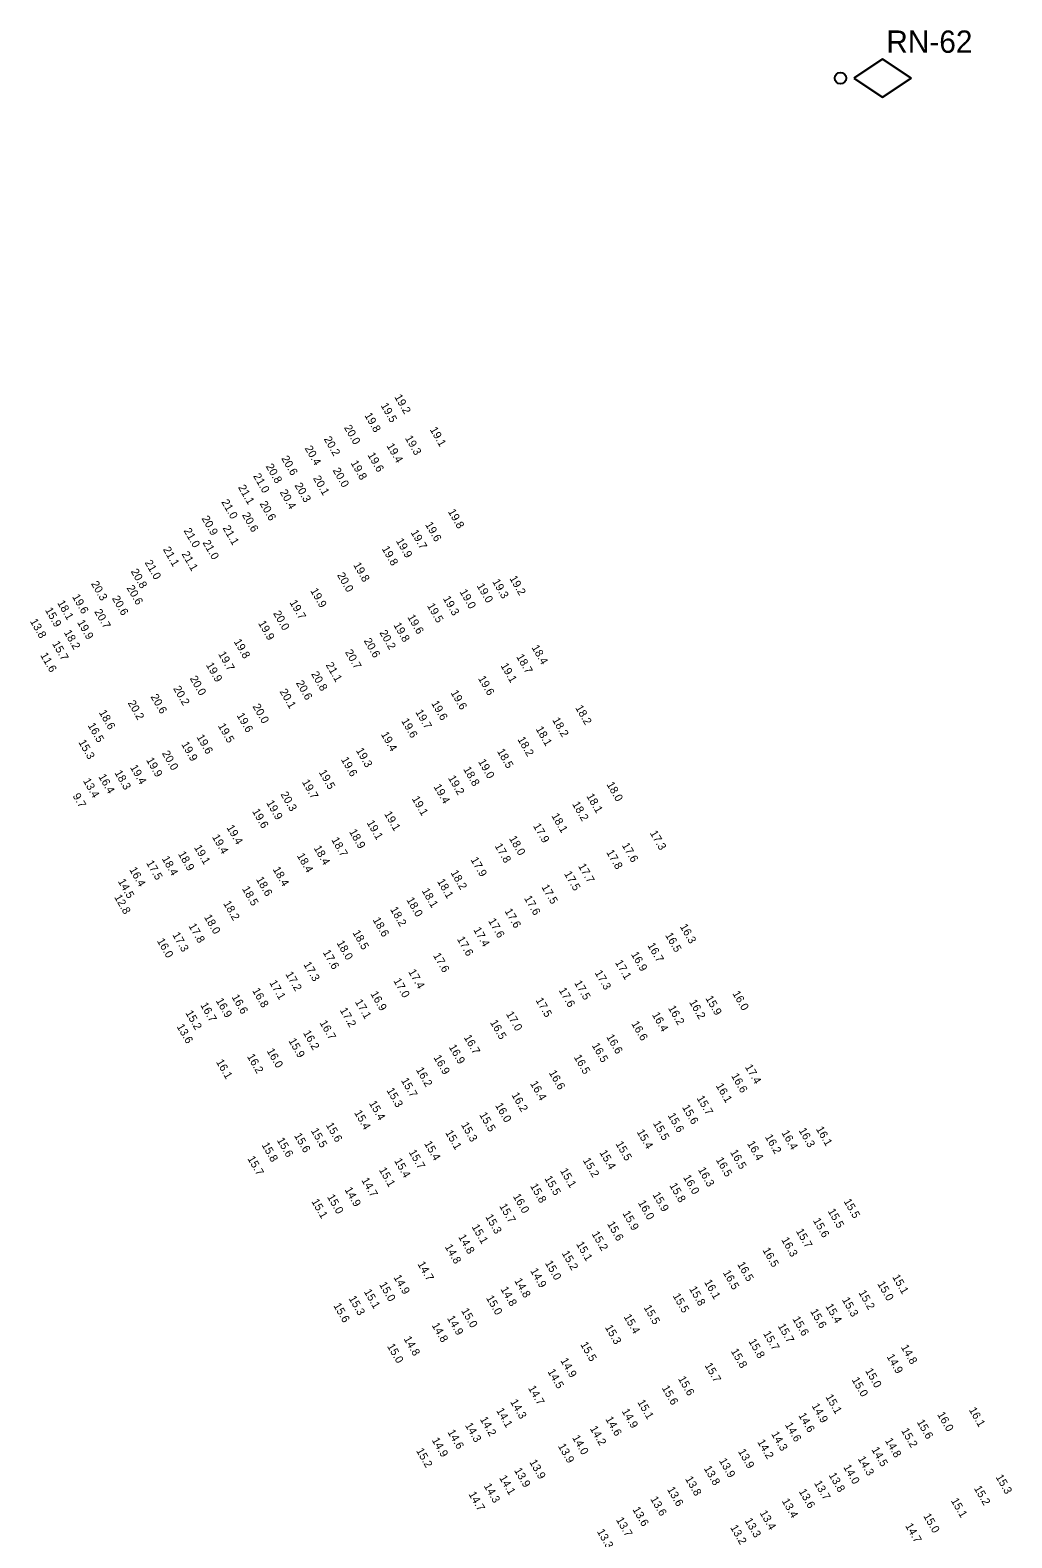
# Model space of a CAD drawing. Extents: x 1023796 to 1112670, y 656573 to 837340.
# Drawn here: x 1053649 to 1054265, y 744490 to 745437 of the extents above; entities that cross this region are included whole.
import ezdxf

# ---------------------------------------------------------------- set-up
doc = ezdxf.new("R2010")
doc.units = 0
doc.layers.add('V-CHAN-NAID', color=7, linetype='Continuous')
doc.layers.add('V-TOPO-SOUN', color=7, linetype='Continuous')

msp = doc.modelspace()

# ---------------------------------------------------------------- linework, layer by layer
at = {"layer": 'V-CHAN-NAID'}
msp.add_lwpolyline([(1054166.19, 745406.41), (1054184.19, 745394.41), (1054202.19, 745406.41), (1054184.19, 745418.41)], close=True, dxfattribs=at)
msp.add_circle((1054157.79, 745406.41), 3.6, dxfattribs=at)

# ---------------------------------------------------------------- texts
msp.add_text('RN-62', height=14, dxfattribs=at).set_placement((1054186.61, 745422.34))
at = {"layer": 'V-TOPO-SOUN'}
for s, p in [('19.2 ', (1053877.56, 745206.25)), ('19.5 ', (1053868.93, 745200.87)), ('20.0 ', (1053845.91, 745187.03)), ('19.8 ', (1053858.72, 745194.71)), ('20.2 ', (1053833.22, 745179.84)), ('19.3 ', (1053884.22, 745180.4)), ('19.1 ', (1053899.79, 745185.77)), ('20.6 ', (1053806.53, 745167.65)), ('20.4 ', (1053821.24, 745174.01)), ('19.6 ', (1053860.67, 745169.77)), ('19.4 ', (1053872.64, 745175.53)), ('20.8 ', (1053796.76, 745162.65)), ('20.0 ', (1053838.79, 745160.15)), ('19.8 ', (1053850.06, 745164.78)), ('21.1 ', (1053779.4, 745149.44)), ('21.0 ', (1053788.86, 745156.62)), ('20.3 ', (1053814.87, 745150.71)), ('20.1 ', (1053826.47, 745155.2)), ('21.0 ', (1053768.87, 745140.29)), ('20.6 ', (1053792.93, 745139.21)), ('20.4 ', (1053805.53, 745146.47)), ('20.9 ', (1053756.46, 745129.97)), ('20.6 ', (1053781.88, 745132.06)), ('19.8 ', (1053911.15, 745134.25)), ('21.0 ', (1053745.21, 745122.28)), ('21.1 ', (1053769.7, 745123.92)), ('19.7 ', (1053887.78, 745121.2)), ('19.6 ', (1053896.85, 745126.12)), ('21.0 ', (1053757.09, 745114.76)), ('19.8 ', (1053869.6, 745110.98)), ('19.9 ', (1053878.53, 745115.86)), ('21.0 ', (1053720.75, 745102.26)), ('21.1 ', (1053732.23, 745110.5)), ('21.1 ', (1053743.91, 745107.67)), ('20.8 ', (1053712, 745096.68)), ('20.0 ', (1053841.57, 745094.37)), ('19.8 ', (1053851.72, 745100.76)), ('19.2 ', (1053949.79, 745092.34)), ('20.3 ', (1053687.03, 745088.98)), ('20.6 ', (1053709.38, 745086.38)), ('19.9 ', (1053824.73, 745084.58)), ('19.0 ', (1053918.5, 745083.88)), ('19.0 ', (1053929.26, 745087.64)), ('19.3 ', (1053939.04, 745090.31)), ('18.1 ', (1053665.82, 745076.92)), ('19.6 ', (1053675.2, 745080.77)), ('20.6 ', (1053700.22, 745079.74)), ('19.7 ', (1053811.72, 745077.15)), ('19.5 ', (1053898.06, 745075.15)), ('19.3 ', (1053908.04, 745079.65)), ('13.8 ', (1053648.71, 745065.36)), ('15.9 ', (1053658.17, 745072.4)), ('19.9 ', (1053678.34, 745064.66)), ('20.7 ', (1053689.09, 745071.42)), ('19.9 ', (1053792, 745064.15)), ('20.0 ', (1053801.43, 745070.37)), ('19.6 ', (1053885.7, 745068.03)), ('18.2 ', (1053670.01, 745058.32)), ('20.2 ', (1053868.17, 745058.23)), ('19.8 ', (1053876.97, 745063)), ('15.7 ', (1053662.62, 745051.34)), ('19.7 ', (1053766.9, 745044.82)), ('19.8 ', (1053776.69, 745052.64)), ('20.7 ', (1053846.55, 745046)), ('20.6 ', (1053858.34, 745053.16)), ('18.4 ', (1053963.7, 745048.9)), ('11.6 ', (1053655.15, 745044.06)), ('19.9 ', (1053759.22, 745037.9)), ('21.1 ', (1053834.42, 745038.01)), ('19.1 ', (1053944.23, 745037.54)), ('18.7 ', (1053954.08, 745043.14)), ('20.0 ', (1053749.07, 745029.48)), ('20.6 ', (1053815.73, 745026.63)), ('20.8 ', (1053825.25, 745032.27)), ('19.6 ', (1053930.09, 745029.49)), ('20.6 ', (1053724.45, 745017.99)), ('20.2 ', (1053738.66, 745023.18)), ('20.1 ', (1053805.49, 745021.29)), ('19.6 ', (1053912.86, 745020.51)), ('18.6 ', (1053691.98, 745008.07)), ('20.2 ', (1053710.12, 745014.12)), ('20.0 ', (1053788.52, 745011.9)), ('19.7 ', (1053890.74, 745008.33)), ('19.6 ', (1053900.7, 745013.86)), ('18.2 ', (1053991.14, 745011.08)), ('16.5 ', (1053684.93, 744999.99)), ('19.5 ', (1053766.73, 744999.71)), ('19.6 ', (1053778.52, 745006.23)), ('19.6 ', (1053881.84, 745002.81)), ('18.1 ', (1053966.28, 744997.78)), ('18.2 ', (1053976.68, 745003.39)), ('15.3 ', (1053679.11, 744989.4)), ('19.9 ', (1053743.73, 744988.16)), ('19.6 ', (1053753.3, 744992.69)), ('19.4 ', (1053869.07, 744994.42)), ('18.2 ', (1053954.84, 744991.23)), ('20.0 ', (1053731.59, 744982.48)), ('19.6 ', (1053843.99, 744978.55)), ('19.3 ', (1053853.41, 744984.28)), ('18.5 ', (1053942.01, 744983.75)), ('18.3 ', (1053701.8, 744970.23)), ('19.4 ', (1053711.55, 744973.65)), ('19.9 ', (1053721.66, 744978.23)), ('19.5 ', (1053830.09, 744970.51)), ('18.8 ', (1053920.8, 744972.5)), ('19.0 ', (1053930.14, 744977.25)), ('13.4 ', (1053682.01, 744965.18)), ('16.4 ', (1053691.65, 744967.85)), ('19.7 ', (1053819.49, 744964.44)), ('19.4 ', (1053902.16, 744961.51)), ('19.2 ', (1053911.23, 744966.98)), ('18.0 ', (1054010.79, 744962.94)), ('9.7', (1053675.49, 744955.71)), ('19.9 ', (1053797.11, 744951.38)), ('20.3 ', (1053806.05, 744956.75)), ('19.1 ', (1053888.51, 744953.97)), ('18.2 ', (1053989.19, 744950.59)), ('18.1 ', (1053998.13, 744955.62)), ('19.6 ', (1053788.21, 744946.06)), ('19.1 ', (1053871.12, 744944.45)), ('18.1 ', (1053976.16, 744943.24)), ('19.4 ', (1053772.12, 744935.87)), ('18.9 ', (1053849.1, 744933.25)), ('19.1 ', (1053860.14, 744938.89)), ('17.9 ', (1053964.62, 744936.9)), ('17.3 ', (1054038, 744932.38)), ('19.1 ', (1053751.72, 744923.39)), ('19.4 ', (1053763.03, 744929.94)), ('18.4 ', (1053826.88, 744923)), ('18.7 ', (1053837.96, 744928.15)), ('17.8 ', (1053940.53, 744924.32)), ('18.0 ', (1053949.54, 744929.03)), ('17.6 ', (1054020.38, 744924.71)), ('17.5 ', (1053721.67, 744913.63)), ('18.4 ', (1053731.48, 744916.32)), ('18.9 ', (1053741.67, 744919.32)), ('18.4 ', (1053816.3, 744918.2)), ('17.9 ', (1053925.39, 744915.64)), ('17.8 ', (1054010.61, 744920.32)), ('16.4 ', (1053711.06, 744909.42)), ('18.6 ', (1053790.64, 744903.39)), ('18.4 ', (1053801.16, 744909.65)), ('18.2 ', (1053912.85, 744907.49)), ('17.5 ', (1053984.1, 744906.87)), ('17.7 ', (1053992.93, 744911.65)), ('14.5 ', (1053703.92, 744902.05)), ('18.5 ', (1053781.89, 744897.39)), ('18.1 ', (1053894.72, 744896.18)), ('18.1 ', (1053904.39, 744902.03)), ('17.5 ', (1053969.9, 744898.5)), ('12.8 ', (1053701.61, 744892.16)), ('18.2 ', (1053770.08, 744888.18)), ('18.2 ', (1053874.88, 744884.46)), ('18.0 ', (1053885.11, 744890.46)), ('17.6 ', (1053958.99, 744891.49)), ('18.0 ', (1053758.03, 744879.63)), ('18.6 ', (1053863.93, 744877.89)), ('17.6 ', (1053936.46, 744877.25)), ('17.6 ', (1053946.78, 744883.41)), ('17.3 ', (1053738.11, 744868.51)), ('17.8 ', (1053748.26, 744874.06)), ('18.5 ', (1053851.25, 744869.84)), ('17.6 ', (1053916.84, 744865.81)), ('17.4 ', (1053927.12, 744871.68)), ('16.5 ', (1054047.58, 744868.26)), ('16.3 ', (1054056.8, 744873.71)), ('16.0 ', (1053728.44, 744864.69)), ('17.6 ', (1053832.58, 744857.46)), ('18.0 ', (1053841.26, 744863.36)), ('17.6 ', (1053901.86, 744855.53)), ('16.9 ', (1054026.14, 744856.28)), ('16.7 ', (1054036.44, 744861.88)), ('17.3 ', (1053820.42, 744849.94)), ('17.1 ', (1054016.12, 744851.09)), ('17.1 ', (1053799.01, 744838.42)), ('17.2 ', (1053809.13, 744843.8)), ('17.0 ', (1053876.91, 744839.67)), ('17.4 ', (1053886.26, 744845.28)), ('17.5 ', (1053990.48, 744838.28)), ('17.3 ', (1054003.35, 744844.65)), ('16.9 ', (1053765.37, 744827.16)), ('16.6 ', (1053775.33, 744829.44)), ('16.8 ', (1053788.26, 744833.48)), ('16.9 ', (1053862.5, 744831.45)), ('17.5 ', (1053966.23, 744827.43)), ('17.6 ', (1053980.73, 744833.7)), ('15.9 ', (1054072.88, 744828.65)), ('16.0 ', (1054089.83, 744831.67)), ('15.2 ', (1053746.33, 744819.45)), ('16.7 ', (1053755.66, 744824.39)), ('17.2 ', (1053843.26, 744821.15)), ('17.1 ', (1053852.78, 744826.38)), ('17.0 ', (1053947.64, 744818.8)), ('16.4 ', (1054039.31, 744818.33)), ('16.2 ', (1054049.41, 744822.52)), ('16.2 ', (1054062.65, 744826.18)), ('13.6 ', (1053740.8, 744810.91)), ('16.7 ', (1053830.57, 744813.21)), ('16.5 ', (1053937.61, 744813.49)), ('16.6 ', (1054026.35, 744812.71)), ('15.9 ', (1053811.04, 744801.95)), ('16.2 ', (1053820.18, 744806.91)), ('16.7 ', (1053921.11, 744804.12)), ('16.5 ', (1054001.52, 744799.04)), ('16.6 ', (1054010.65, 744804.41)), ('16.2 ', (1053784.98, 744792.13)), ('16.0 ', (1053797.35, 744795.59)), ('16.9 ', (1053902.14, 744791.44)), ('16.9 ', (1053911.67, 744798.04)), ('16.5 ', (1053990.27, 744791.65)), ('16.1 ', (1053765.54, 744788.7)), ('16.2 ', (1053891.09, 744783.73)), ('16.6 ', (1053974.5, 744781.88)), ('16.6 ', (1054089.03, 744779.96)), ('17.4 ', (1054097.67, 744785.54)), ('15.3 ', (1053872.62, 744770.8)), ('15.7 ', (1053881.71, 744777.06)), ('16.4 ', (1053962.78, 744775.09)), ('16.1 ', (1054079.39, 744773.74)), ('15.4 ', (1053861.59, 744762.72)), ('16.0 ', (1053940.8, 744761.39)), ('16.2 ', (1053951.09, 744767.94)), ('15.7 ', (1054067.39, 744765.92)), ('15.4 ', (1053852.32, 744756.78)), ('15.5 ', (1053930.87, 744755.49)), ('15.6 ', (1054049.2, 744755.04)), ('15.6 ', (1054058.22, 744760.19)), ('15.6 ', (1053814.54, 744742.42)), ('15.5 ', (1053825.09, 744745.5)), ('15.6 ', (1053834.53, 744749.01)), ('15.1 ', (1053909.5, 744744.25)), ('15.3 ', (1053919.4, 744749.21)), ('15.4 ', (1054029.72, 744744.73)), ('15.5 ', (1054039.93, 744750.11)), ('16.4 ', (1054120.63, 744744.18)), ('16.3 ', (1054131.43, 744745.65)), ('16.1 ', (1054142.3, 744746.57)), ('15.8 ', (1053794.16, 744736.53)), ('15.6 ', (1053803.74, 744739.53)), ('15.4 ', (1053896.24, 744737.4)), ('15.5 ', (1054016.44, 744737.28)), ('16.4 ', (1054099.04, 744737.43)), ('16.2 ', (1054110.26, 744741.6)), ('15.7 ', (1053785.26, 744727.97)), ('15.4 ', (1053877.42, 744726.58)), ('15.7 ', (1053886.56, 744731.99)), ('15.2 ', (1053995.89, 744726.88)), ('15.4 ', (1054006.34, 744731.75)), ('16.5 ', (1054079.41, 744727.22)), ('16.5 ', (1054088.37, 744732)), ('14.7 ', (1053856.84, 744714.4)), ('15.1 ', (1053867.82, 744720.87)), ('15.5 ', (1053971.76, 744715.55)), ('15.1 ', (1053981.58, 744720.36)), ('16.0 ', (1054058.87, 744716.21)), ('16.3 ', (1054068.2, 744720.97)), ('15.0 ', (1053835.29, 744703.92)), ('14.9 ', (1053846.27, 744708.47)), ('16.0 ', (1053951.99, 744704.31)), ('15.8 ', (1053962.79, 744710.77)), ('15.9 ', (1054039.65, 744705.3)), ('15.8 ', (1054050.27, 744711.1)), ('15.1 ', (1053825.44, 744701.07)), ('15.7 ', (1053943.43, 744698.11)), ('16.0 ', (1054030.5, 744700.22)), ('15.5 ', (1054149.7, 744694.97)), ('15.5 ', (1054159.68, 744701.16)), ('15.1 ', (1053926.1, 744685.11)), ('15.3 ', (1053934.66, 744691.42)), ('15.6 ', (1054011.15, 744686.96)), ('15.9 ', (1054020.79, 744693.55)), ('15.6 ', (1054140.39, 744689.07)), ('14.8 ', (1053917.64, 744678.79)), ('15.2 ', (1054001.43, 744680.72)), ('16.3 ', (1054120.52, 744676.99)), ('15.7 ', (1054129.72, 744682.42)), ('14.8 ', (1053909.2, 744672.59)), ('15.2 ', (1053982.66, 744668.53)), ('15.1 ', (1053991.72, 744674.3)), ('16.5 ', (1054108.73, 744670.49)), ('14.7 ', (1053892.04, 744661.79)), ('14.9 ', (1053962.84, 744657.53)), ('15.0 ', (1053972.12, 744662.36)), ('16.5 ', (1054092.87, 744661.57)), ('15.0 ', (1053867.98, 744648.91)), ('14.9 ', (1053877.02, 744653.42)), ('14.8 ', (1053952.85, 744651.26)), ('16.1 ', (1054072.07, 744650.38)), ('16.5 ', (1054083.81, 744656.36)), ('15.0 ', (1054180.82, 744649.35)), ('15.1 ', (1054190.22, 744653.6)), ('15.3 ', (1053848.8, 744640.17)), ('15.1 ', (1053858.38, 744644.4)), ('15.0 ', (1053935.1, 744640.47)), ('14.8 ', (1053944.22, 744645.96)), ('15.5 ', (1054052.35, 744641.8)), ('15.8 ', (1054062.65, 744646.16)), ('15.3 ', (1054158.62, 744639.31)), ('15.2 ', (1054168.99, 744643.74)), ('15.6 ', (1053839.23, 744635.7)), ('15.0 ', (1053919.51, 744632.44)), ('15.4 ', (1054021.55, 744628.65)), ('15.5 ', (1054034.09, 744634.46)), ('15.6 ', (1054138.69, 744632.07)), ('15.4 ', (1054148.27, 744635.26)), ('14.8 ', (1053901, 744623.29)), ('14.9 ', (1053910.63, 744627.75)), ('15.3 ', (1054009.78, 744621.99)), ('15.7 ', (1054118.31, 744622.83)), ('15.6 ', (1054127.55, 744627.31)), ('15.0 ', (1053872.97, 744610.17)), ('14.8 ', (1053883.39, 744614.8)), ('15.5 ', (1053994.31, 744611.27)), ('15.8 ', (1054099.92, 744613.19)), ('15.7 ', (1054109.1, 744618.13)), ('14.8 ', (1054195.65, 744609.54)), ('14.9 ', (1053981.79, 744601.15)), ('15.8 ', (1054088.83, 744607.07)), ('14.9 ', (1054186.67, 744603.65)), ('14.5 ', (1053973.72, 744594.23)), ('15.7 ', (1054072.38, 744598.09)), ('15.0 ', (1054173.21, 744594.72)), ('14.7 ', (1053961.52, 744583.83)), ('15.6 ', (1054045.47, 744583.95)), ('15.6 ', (1054055.68, 744589.75)), ('15.0 ', (1054164.73, 744589.08)), ('14.3 ', (1053950.27, 744575.21)), ('15.1 ', (1054030.16, 744575.02)), ('14.9 ', (1054139.58, 744572.7)), ('15.1 ', (1054148.28, 744578.35)), ('14.2 ', (1053931.25, 744564.29)), ('14.1 ', (1053941.5, 744569.75)), ('14.6 ', (1054010.05, 744564.44)), ('14.9 ', (1054020.33, 744569.35)), ('14.6 ', (1054131.23, 744566.74)), ('15.6 ', (1054205.61, 744562.53)), ('16.0 ', (1054218.45, 744567.31)), ('16.1 ', (1054238.32, 744570.19)), ('14.6 ', (1053910.91, 744556.21)), ('14.3 ', (1053921.89, 744560.52)), ('14.0 ', (1053989.21, 744552.73)), ('14.2 ', (1054000.29, 744558.46)), ('14.3 ', (1054114.2, 744555.04)), ('14.6 ', (1054122.83, 744560.79)), ('15.2 ', (1054195.82, 744557.15)), ('15.2 ', (1053891.18, 744544.57)), ('14.9 ', (1053901.03, 744551.2)), ('13.9 ', (1053980.27, 744547.42)), ('13.9 ', (1054093.35, 744544.05)), ('14.2 ', (1054105.46, 744550.04)), ('14.5 ', (1054177.15, 744545.27)), ('14.8 ', (1054185.63, 744550.91)), ('13.9 ', (1053962.28, 744537.37)), ('13.8 ', (1054071.85, 744533.44)), ('13.9 ', (1054081.38, 744538.28)), ('14.0 ', (1054159.47, 744534.23)), ('14.3 ', (1054168.54, 744539.5)), ('14.1 ', (1053943.36, 744527.5)), ('13.9 ', (1053952.76, 744532.19)), ('13.8 ', (1054060.14, 744526.86)), ('13.7 ', (1054141.12, 744524.18)), ('13.8 ', (1054150.3, 744529.19)), ('15.3 ', (1054255.15, 744528.01)), ('14.7 ', (1053924.11, 744517.27)), ('14.3 ', (1053933.68, 744522.46)), ('13.6 ', (1054048.8, 744520.27)), ('13.6 ', (1054131.49, 744518.99)), ('15.2 ', (1054241.49, 744520.95)), ('13.6 ', (1054027.03, 744507.7)), ('13.6 ', (1054038.28, 744514.25)), ('13.4 ', (1054106.93, 744505.49)), ('13.4 ', (1054120.86, 744512.96)), ('15.1 ', (1054227.01, 744513.2)), ('13.7 ', (1054016.73, 744501.15)), ('13.2 ', (1054088.44, 744496.33)), ('13.3 ', (1054097.53, 744500.67)), ('14.7 ', (1054198.32, 744497.4)), ('15.0 ', (1054209.69, 744503.57)), ('13.3 ', (1054004.74, 744493.78))]:
    msp.add_text(s, height=5, rotation=300, dxfattribs=at).set_placement(p)

doc.saveas('drawing.dxf')
